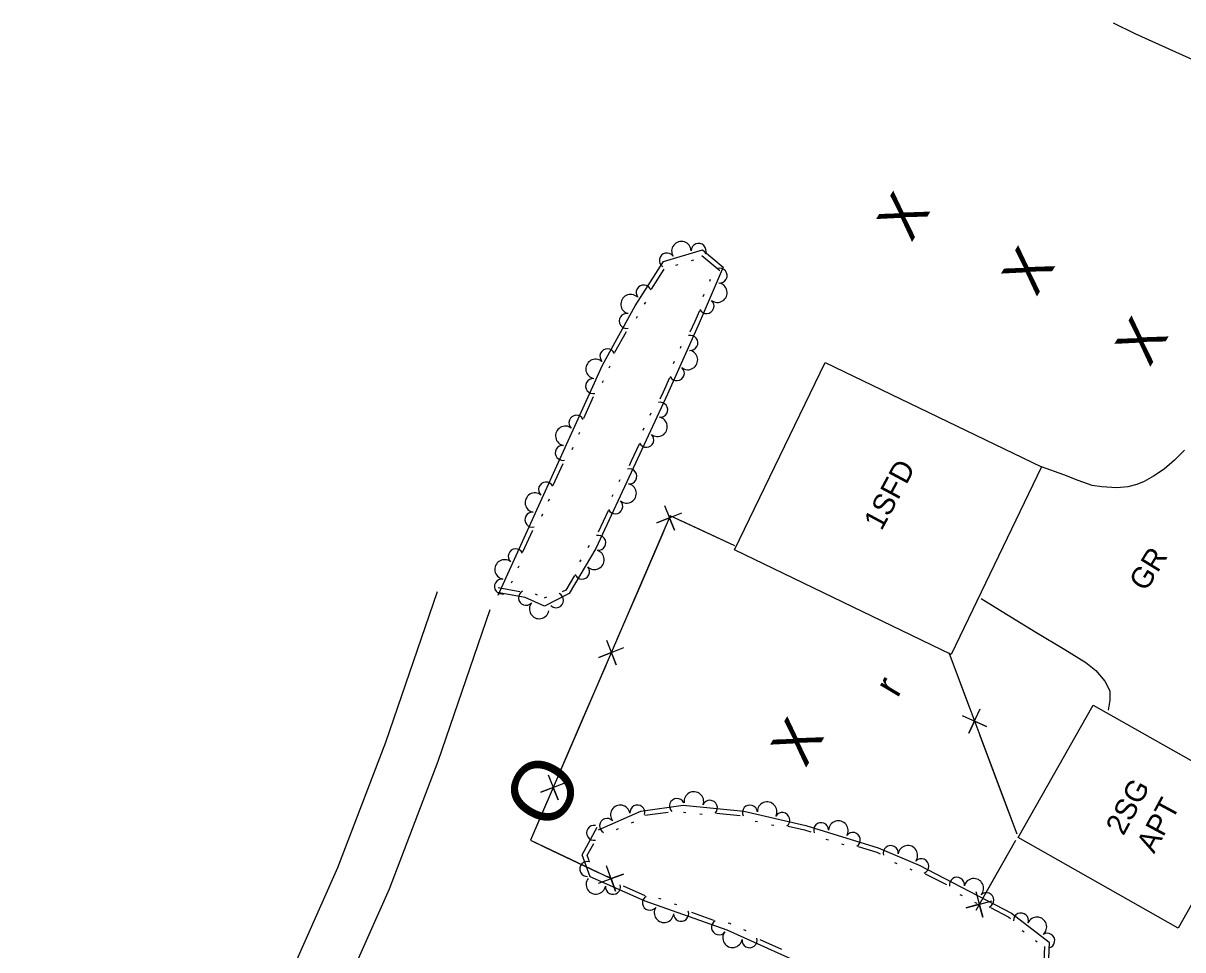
# Model space of a CAD drawing. Extents: x 2030130 to 2036320, y 723205 to 762423.
# Drawn here: x 2032510.8 to 2032711.6, y 760485 to 760645.6 of the extents above; entities that cross this region are included whole.
import ezdxf

# ---------------------------------------------------------------- set-up
doc = ezdxf.new("R2010")
doc.units = 0
for name, color, linetype in [('Draft_Bearing Label', 7, 'Continuous'), ('Draft_Station Cardinal Points', 7, 'Continuous'), ('Draft_Station Labels Major', 7, 'Continuous'), ('Draft_Station Tics Major', 7, 'Continuous'), ('Exist Terrain Model Ground Surface', 7, 'Continuous'), ('Old_Level_23', 7, 'Continuous'), ('Old_Level_28', 7, 'Continuous')]:
    doc.layers.add(name, color=color, linetype=linetype)

msp = doc.modelspace()

# ---------------------------------------------------------------- linework, layer by layer
at = {"layer": 'Draft_Station Labels Major'}
for points in [[(2032825.76, 760593.66), (2032763.66, 760616.53), (2032703.33, 760643.73), (2032699.59, 760645.59)], [(2032711.84, 760571.59), (2032710.16, 760569.86), (2032708.37, 760568.33), (2032706.48, 760567.1), (2032704.85, 760566.15), (2032703.6, 760565.65), (2032702.06, 760565.27), (2032700.17, 760565.09), (2032697.55, 760565.22), (2032695.88, 760565.48), (2032693.47, 760566.35), (2032690.98, 760567.31), (2032687.11, 760568.69)], [(2032510.76, 760379.73), (2032525.28, 760410.37), (2032540.81, 760445.33), (2032553.46, 760472.68), (2032565.25, 760499.26), (2032573.55, 760520.99), (2032582.53, 760547.1)], [(2032676.68, 760545.88), (2032681.79, 760542.74), (2032686.14, 760540.08), (2032691.15, 760537.04), (2032694.78, 760534.79), (2032696.5, 760533.4), (2032698.05, 760531.56), (2032698.93, 760529.88), (2032698.94, 760528.27), (2032698.62, 760526.53)], [(2032519.47, 760375.6), (2032534.05, 760406.34), (2032549.6, 760441.35), (2032562.24, 760468.7), (2032574.17, 760495.58), (2032582.62, 760517.7), (2032591.65, 760543.96)]]:
    msp.add_lwpolyline(points, dxfattribs=at)
at = {"layer": 'Draft_Station Tics Major'}
for points in [[(2032592.99, 760546.48), (2032611.1, 760586.35), (2032616.71, 760596.61), (2032621.66, 760604.28), (2032628.39, 760606.33), (2032631.98, 760603.29), (2032627.82, 760593.59), (2032622.32, 760581.3), (2032616.78, 760569.33), (2032609.9, 760554.57), (2032605.31, 760546.74), (2032601.02, 760544.57), (2032597.69, 760546.07), (2032592.86, 760546.96)], [(2032628.26, 760605.36), (2032631.39, 760602.71)], [(2032619.56, 760599.51), (2032621.78, 760602.96)], [(2032623.76, 760603.64), (2032624.16, 760603.76)], [(2032626.51, 760604.47), (2032626.9, 760604.59)], [(2032629.74, 760601.2), (2032629.58, 760600.83)], [(2032618.35, 760596.88), (2032618.57, 760597.22)], [(2032628.61, 760598.56), (2032628.45, 760598.19)], [(2032616.95, 760594.48), (2032617.15, 760594.83)], [(2032627.86, 760595.76), (2032627.06, 760593.92), (2032626.22, 760592.02)], [(2032613.24, 760588.56), (2032615.21, 760592.16)], [(2032624.67, 760589.57), (2032624.5, 760589.19)], [(2032623.5, 760586.94), (2032623.33, 760586.57)], [(2032612.22, 760585.84), (2032612.42, 760586.2)], [(2032611.07, 760583.31), (2032611.24, 760583.69)], [(2032622.7, 760584.16), (2032621.58, 760581.64), (2032621.02, 760580.43)], [(2032607.82, 760577.14), (2032609.51, 760580.87)], [(2032619.44, 760578), (2032619.27, 760577.63)], [(2032607, 760574.35), (2032607.17, 760574.73)], [(2032618.23, 760575.39), (2032618.06, 760575.02)], [(2032605.81, 760571.74), (2032605.98, 760572.11)], [(2032617.4, 760572.62), (2032616.03, 760569.67), (2032615.67, 760568.9)], [(2032602.56, 760565.56), (2032604.25, 760569.29)], [(2032614.09, 760566.47), (2032613.91, 760566.1)], [(2032601.74, 760562.78), (2032601.91, 760563.15)], [(2032612.87, 760563.87), (2032612.7, 760563.5)], [(2032612.03, 760561.09), (2032610.3, 760557.38)], [(2032600.56, 760560.16), (2032600.73, 760560.54)], [(2032597.3, 760553.98), (2032599, 760557.72)], [(2032608.75, 760555.06), (2032608.55, 760554.7)], [(2032596.49, 760551.2), (2032596.66, 760551.57)], [(2032607.3, 760552.58), (2032607.1, 760552.22)], [(2032595.3, 760548.59), (2032595.47, 760548.96)], [(2032606.21, 760549.89), (2032604.72, 760547.36), (2032604.12, 760547.05)], [(2032596.78, 760547.07), (2032593.01, 760547.77)], [(2032599.83, 760546.45), (2032599.46, 760546.62)], [(2032601.37, 760546.13), (2032601, 760545.94)], [(2032610.36, 760505.83), (2032617.7, 760509.06), (2032625.07, 760510.08), (2032635.55, 760509.05), (2032646.26, 760506.58), (2032658.84, 760502.68), (2032665.92, 760499.68), (2032681.91, 760491.35), (2032688.45, 760486.32), (2032688.15, 760479.19), (2032687.21, 760473.29), (2032680.34, 760467.34), (2032665.41, 760474.21), (2032648.54, 760481.27), (2032632.66, 760488.42), (2032618.48, 760493.45), (2032608.94, 760497.68), (2032607.53, 760501.46), (2032610.14, 760506.24)], [(2032618.4, 760508.33), (2032622.46, 760508.89)], [(2032625.08, 760508.84), (2032625.48, 760508.8)], [(2032627.93, 760508.56), (2032628.34, 760508.52)], [(2032630.83, 760508.69), (2032634.91, 760508.29)], [(2032616.11, 760507.02), (2032616.49, 760507.18)], [(2032637.52, 760507.33), (2032637.92, 760507.24)], [(2032640.32, 760506.68), (2032640.72, 760506.59)], [(2032643.21, 760506.44), (2032646.05, 760505.78), (2032647.13, 760505.45)], [(2032613.49, 760505.86), (2032613.86, 760506.02)], [(2032608.78, 760500.46), (2032608.43, 760501.4), (2032609.55, 760503.46)], [(2032649.75, 760504.21), (2032650.14, 760504.09)], [(2032652.49, 760503.36), (2032652.88, 760503.24)], [(2032655.35, 760502.9), (2032658.56, 760501.91), (2032659.17, 760501.65)], [(2032661.65, 760500.15), (2032662.03, 760499.99)], [(2032664.3, 760499.04), (2032664.67, 760498.88)], [(2032612.26, 760497.56), (2032611.89, 760497.72)], [(2032666.98, 760498.2), (2032670.62, 760496.31)], [(2032618.47, 760494.36), (2032614.72, 760496.02)], [(2032672.98, 760494.62), (2032673.34, 760494.43)], [(2032621.24, 760493.78), (2032620.86, 760493.92)], [(2032623.95, 760492.82), (2032623.56, 760492.95)], [(2032675.52, 760493.29), (2032675.89, 760493.1)], [(2032630.38, 760490.1), (2032626.52, 760491.47)], [(2032678.26, 760492.33), (2032681.46, 760490.66), (2032681.74, 760490.45)], [(2032633.31, 760489.47), (2032633.12, 760489.56), (2032632.84, 760489.66)], [(2032635.93, 760488.29), (2032635.55, 760488.46)], [(2032683.76, 760488.37), (2032684.09, 760488.12)], [(2032642.12, 760485.06), (2032638.38, 760486.74)], [(2032686.04, 760486.62), (2032686.36, 760486.37)], [(2032687.6, 760485.58), (2032687.42, 760481.49)]]:
    msp.add_lwpolyline(points, dxfattribs=at)
for centre, radius, start, end in [((2032624.74, 760606.08), 1.69, 2.9107, 210.9832), ((2032627.72, 760606.13), 1.3, 337.7155, 178.512), ((2032622.23, 760604.46), 1.3, 35.3819, 236.1785), ((2032631.36, 760601.85), 1.3, 265.2241, 106.0207), ((2032618.21, 760598.92), 1.3, 17.9692, 218.7658), ((2032630.98, 760598.89), 1.69, 232.7529, 80.8254), ((2032615.94, 760596.9), 1.69, 47.2712, 255.3437), ((2032629.09, 760596.57), 1.3, 207.5576, 48.3542), ((2032615.28, 760593.99), 1.3, 79.7424, 280.539), ((2032626.3, 760590.19), 1.3, 264.3608, 105.1574), ((2032611.93, 760587.87), 1.3, 22.076, 222.8725), ((2032625.87, 760587.23), 1.69, 231.8896, 79.9621), ((2032609.88, 760585.66), 1.69, 51.5396, 259.6121), ((2032623.95, 760584.94), 1.3, 206.6943, 47.4909), ((2032609.44, 760582.7), 1.3, 84.0108, 284.8074), ((2032621.07, 760578.6), 1.3, 263.5683, 104.3648), ((2032606.56, 760576.35), 1.3, 26.3443, 227.1409), ((2032620.61, 760575.65), 1.69, 231.0971, 79.1696), ((2032604.63, 760574.08), 1.69, 51.5396, 259.6121), ((2032618.66, 760573.39), 1.3, 205.9018, 46.6984), ((2032604.19, 760571.13), 1.3, 84.0108, 284.8074), ((2032615.72, 760567.06), 1.3, 263.4399, 104.2364), ((2032601.3, 760564.78), 1.3, 26.3443, 227.1409), ((2032615.25, 760564.12), 1.69, 230.9687, 79.0412), ((2032599.37, 760562.5), 1.69, 51.5396, 259.6121), ((2032613.29, 760561.86), 1.3, 205.7734, 46.57), ((2032598.93, 760559.55), 1.3, 84.0108, 284.8074), ((2032610.35, 760555.54), 1.3, 263.4399, 104.2364), ((2032594.11, 760550.93), 1.69, 51.5396, 259.6121), ((2032596.05, 760553.2), 1.3, 26.3443, 227.1409), ((2032609.69, 760552.6), 1.69, 225.6168, 73.6893), ((2032607.54, 760550.54), 1.3, 200.4215, 41.2181), ((2032593.67, 760547.98), 1.3, 84.0108, 284.8074), ((2032597.83, 760546.01), 1.3, 116.5431, 317.3397), ((2032603.02, 760545.58), 1.3, 225.1923, 65.9889), ((2032600.11, 760544.08), 1.69, 141.7384, 349.8109), ((2032623.98, 760509.93), 1.3, 26.2971, 227.0937), ((2032626.91, 760510.72), 1.69, 340.3473, 188.4198), ((2032629.68, 760509.62), 1.3, 315.152, 155.9486), ((2032639.58, 760508.96), 1.69, 332.9759, 181.0484), ((2032614.16, 760508.4), 1.69, 9.756, 217.8285), ((2032617.12, 760508.8), 1.3, 344.5607, 185.3573), ((2032636.6, 760508.8), 1.3, 5.4471, 206.2436), ((2032642.2, 760507.51), 1.3, 307.7806, 148.5772), ((2032609.62, 760505.29), 1.3, 79.8245, 280.6211), ((2032611.86, 760506.49), 1.3, 42.2272, 243.0237), ((2032648.94, 760505.75), 1.3, 1.2283, 202.0249), ((2032651.92, 760505.68), 1.69, 328.7571, 176.8296), ((2032654.42, 760504.05), 1.3, 303.5618, 144.3584), ((2032661, 760501.77), 1.3, 355.4938, 196.2903), ((2032663.96, 760501.4), 1.69, 323.0226, 171.0951), ((2032666.27, 760499.5), 1.3, 293.2412, 134.0378), ((2032608.44, 760499.02), 1.3, 71.2972, 272.0938), ((2032609.93, 760496.35), 1.69, 142.0548, 350.1273), ((2032672.46, 760496.28), 1.3, 350.9077, 191.7042), ((2032612.89, 760495.93), 1.3, 174.526, 15.3225), ((2032677.55, 760493.62), 1.3, 293.2412, 134.0378), ((2032619.29, 760493.17), 1.3, 121.2048, 322.0013), ((2032621.72, 760491.43), 1.69, 146.4, 354.4725), ((2032624.7, 760491.25), 1.3, 178.8712, 19.6678), ((2032683.54, 760490.1), 1.3, 340.8785, 181.6751), ((2032686.31, 760489), 1.69, 308.4073, 156.4798), ((2032631.26, 760488.91), 1.3, 121.2048, 322.0013), ((2032633.59, 760487.1), 1.69, 141.7409, 349.8134), ((2032636.55, 760486.67), 1.3, 174.2121, 15.0087), ((2032688.09, 760486.6), 1.3, 283.212, 124.0086)]:
    msp.add_arc(centre, radius, start, end, dxfattribs=at)
at = {"layer": 'Exist Terrain Model Ground Surface'}
for points in [[(2032649.64, 760586.78), (2032687.11, 760568.69), (2032671.43, 760536.21), (2032633.96, 760554.3)], [(2032696.03, 760527.43), (2032723.77, 760511.74), (2032710.77, 760488.76), (2032683.03, 760504.45)]]:
    msp.add_lwpolyline(points, close=True, dxfattribs=at)
for points in [[(2032621.81, 760562.03), (2032623.53, 760557.72), (2032622.67, 760559.87), (2032620.51, 760559.02), (2032624.82, 760560.73)], [(2032634, 760555), (2032622.82, 760560.22), (2032598.6, 760504.01), (2032612.55, 760497.35)], [(2032634, 760555), (2032624.71, 760559.33)], [(2032621.69, 760557.61), (2032617.64, 760548.2)], [(2032617.64, 760548.2), (2032613.58, 760538.78)], [(2032611.75, 760538.68), (2032613.47, 760534.37), (2032612.61, 760536.52), (2032610.45, 760535.67), (2032614.76, 760537.38)], [(2032671.03, 760536.55), (2032682.8, 760505.13)], [(2032671.03, 760536.55), (2032674.62, 760526.95)], [(2032611.63, 760534.26), (2032607.58, 760524.85)], [(2032673.38, 760525.61), (2032677.6, 760523.69), (2032675.49, 760524.65), (2032674.53, 760522.53), (2032676.45, 760526.76)], [(2032607.58, 760524.85), (2032603.52, 760515.43)], [(2032676.35, 760522.34), (2032679.95, 760512.74)], [(2032601.69, 760515.33), (2032603.4, 760511.02), (2032602.55, 760513.17), (2032600.39, 760512.31), (2032604.7, 760514.03)], [(2032679.95, 760512.74), (2032682.8, 760505.13)], [(2032601.57, 760510.91), (2032598.6, 760504.01), (2032601.07, 760502.83)], [(2032601.07, 760502.83), (2032610.33, 760498.42)], [(2032682.6, 760503.95), (2032675.72, 760491.85)], [(2032682.6, 760503.95), (2032677.53, 760495.03)], [(2032610.36, 760496.58), (2032614.73, 760498.13), (2032612.55, 760497.36), (2032613.32, 760495.17), (2032611.77, 760499.54)], [(2032675.7, 760495.13), (2032676.93, 760490.66), (2032676.31, 760492.9), (2032674.08, 760492.28), (2032678.55, 760493.51)]]:
    msp.add_lwpolyline(points, dxfattribs=at)
msp.add_arc((2032675.38, 760495.68), 1.69, 318.4365, 166.509, dxfattribs=at)

# ---------------------------------------------------------------- texts
at = {"layer": 'Draft_Bearing Label'}
msp.add_text('r', height=4.92, rotation=58.9267, dxfattribs=at).set_placement((2032662.14, 760528.52))
at = {"layer": 'Draft_Station Cardinal Points'}
msp.add_text('O', height=10.66, rotation=58.9267, dxfattribs=at).set_placement((2032602.41, 760505.08))
at = {"layer": 'Draft_Station Tics Major'}
for p in [(2032664.56, 760607.48), (2032686.19, 760598.03), (2032705.82, 760585.85), (2032646.21, 760516.4)]:
    msp.add_text('X', height=7.38, rotation=58.9267, dxfattribs=at).set_placement(p)
at = {"layer": 'Old_Level_23'}
msp.add_text('GR', height=3.691, rotation=58.3081, dxfattribs=at).set_placement((2032705.18, 760546.95))
at = {"layer": 'Old_Level_28'}
for s, rotation, p in [('1SFD', 61.7536, (2032659.39, 760557.51)), ('2SG', 61.6263, (2032701.28, 760504.65)), ('APT', 61.6263, (2032706.6, 760501.55))]:
    msp.add_text(s, height=3.691, rotation=rotation, dxfattribs=at).set_placement(p)

doc.saveas('drawing.dxf')
